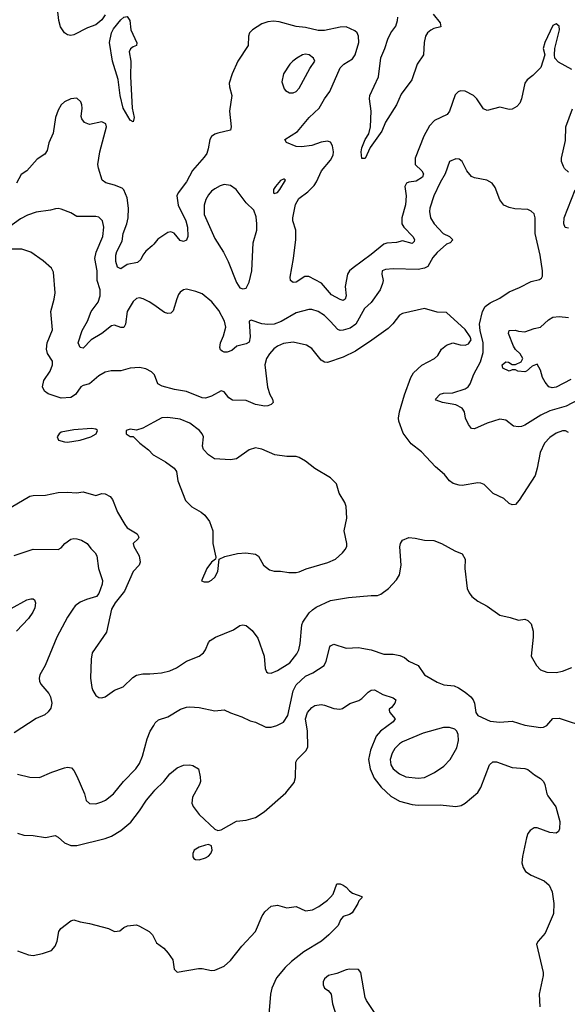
# Model space of a CAD drawing. Header units: inches. Extents: x 1473912 to 1647258, y 640388 to 773423.
# Tile 308 of 420: x 1529144 to 1532642, y 749426 to 755715. Entities that reach past the tile are written whole.
import ezdxf

# ---------------------------------------------------------------- set-up
doc = ezdxf.new("R2010")
doc.units = ezdxf.units.IN
doc.header["$MEASUREMENT"] = 0
for name, color, linetype in [('B5724', 7, 'Continuous'), ('B5725', 7, 'Continuous'), ('B5734', 7, 'Continuous'), ('B5735', 7, 'Continuous')]:
    doc.layers.add(name, color=color, linetype=linetype)

msp = doc.modelspace()

# ---------------------------------------------------------------- linework, layer by layer
at = {"layer": 'B5724', "color": 5, "elevation": 680}
msp.add_lwpolyline([(1529130, 749767.3), (1529200.9, 749740.9), (1529230, 749738), (1529290, 749750.2), (1529347, 749770), (1529370, 749797.3), (1529383.1, 749830), (1529395.1, 749890), (1529406.6, 749910), (1529470, 749959.3), (1529490, 749965.5), (1529530, 749952.4), (1529590, 749943), (1529710.5, 749910.5), (1529750, 749891), (1529784.7, 749895.3), (1529810, 749916), (1529832.9, 749927.1), (1529890, 749932.7), (1529910, 749925.5), (1529970.4, 749890), (1529991.7, 749870), (1530000, 749853.4)], dxfattribs=at)
at = {"layer": 'B5725', "color": 5}
for points, elevation in [([(1529690, 755745.4), (1529670, 755714.7), (1529630, 755681.9), (1529576.7, 755663.3), (1529490, 755617.4), (1529470, 755612.9), (1529450, 755617.2), (1529430.7, 755630.7), (1529405.6, 755670), (1529393.5, 755710), (1529384.8, 755784.8)], 680), ([(1530000, 754281.4), (1529990.3, 754270), (1529950, 754236.8), (1529930, 754211), (1529917.2, 754182.8), (1529897, 754163), (1529830, 754152.2), (1529790, 754123.8), (1529770, 754133.5), (1529757.6, 754170), (1529758.1, 754210), (1529764.8, 754235.2), (1529799.1, 754300.9), (1529805.2, 754350), (1529828.5, 754411.5), (1529837.3, 754450), (1529840.1, 754510), (1529830, 754577.6), (1529810, 754627.1), (1529797.8, 754637.8), (1529750, 754658.4), (1529693.7, 754673.7), (1529671.6, 754690), (1529647, 754767), (1529643.1, 754790), (1529656.5, 754870), (1529698.5, 755030), (1529693.5, 755050), (1529670, 755062.8), (1529590, 755045.6), (1529558.4, 755058.4), (1529541.2, 755081.2), (1529536.6, 755096.6), (1529542.3, 755150), (1529541.7, 755170), (1529535.1, 755190), (1529510, 755214), (1529470, 755209.6), (1529430, 755191), (1529409.2, 755170), (1529390, 755138), (1529373, 755090), (1529357.1, 754990), (1529331.5, 754928.5), (1529319.7, 754880.3), (1529304, 754856), (1529256.3, 754823.7), (1529190.7, 754749.3), (1529153.9, 754726.1), (1529123.6, 754670)], 720), ([(1530000, 753892.7), (1529971.8, 753911.8), (1529932.5, 753932.5), (1529910, 753937.7), (1529890, 753934), (1529870, 753915.1), (1529831.2, 753850), (1529820.2, 753770), (1529810.2, 753749.8), (1529790, 753748.7), (1529750, 753763.2), (1529730, 753759.1), (1529669.5, 753709.5), (1529601.7, 753670), (1529550, 753616.9), (1529530, 753621.6), (1529518.5, 753650), (1529543.7, 753730), (1529577.5, 753790), (1529600.7, 753850), (1529646.3, 753910), (1529657.7, 753950), (1529658.6, 753990), (1529638.5, 754050), (1529638.4, 754110), (1529624.2, 754190), (1529632.2, 754230), (1529676.1, 754330), (1529682.2, 754390), (1529672.8, 754430), (1529650, 754452.8), (1529630, 754457.7), (1529510, 754457.4), (1529470, 754480.5), (1529410, 754505.1), (1529390, 754509.5), (1529372.8, 754507.2), (1529342, 754498), (1529250, 754485.4), (1529194.7, 754465.3), (1529150, 754443), (1529072.8, 754387.2)], 740), ([(1530000, 753451.5), (1529986.2, 753466.2), (1529950, 753485.1), (1529910, 753493), (1529850, 753489.7), (1529790, 753472.6), (1529727.8, 753472.2), (1529690, 753462.6), (1529650, 753440.4), (1529590.1, 753389.9), (1529550, 753379.3), (1529534, 753370), (1529499.7, 753320.3), (1529470, 753302), (1529410, 753296.8), (1529325.2, 753325.2), (1529302.2, 753342.2), (1529289.7, 753370), (1529299.1, 753410), (1529339.1, 753470), (1529353.3, 753510), (1529353.2, 753533.2), (1529322.6, 753582.6), (1529315.5, 753610), (1529320.6, 753650), (1529354.8, 753734.7), (1529343.5, 753850), (1529365.1, 753930), (1529370.9, 753970), (1529361.2, 754101.2), (1529347.3, 754127.3), (1529295.2, 754175.2), (1529216.2, 754230), (1529159, 754250), (1529090, 754249.8)], 760), ([(1530000, 753143.8), (1529930, 753106), (1529890, 753094), (1529850, 753099), (1529830, 753093.2), (1529824.7, 753090), (1529824.7, 753070), (1529830, 753064.7), (1529850, 753052), (1529870, 753052), (1529910.8, 753010), (1529966.9, 752966.9), (1529996, 752936), (1530000, 752933.7)], 780), ([(1529090, 752601.1), (1529210, 752671.6), (1529230, 752676.1), (1529310, 752678.6), (1529390, 752694.3), (1529450, 752697.4), (1529507.7, 752692.3), (1529550, 752699.5), (1529630, 752675.3), (1529670, 752687.7), (1529690, 752686.9), (1529721.1, 752670), (1529737, 752650), (1529768.2, 752570), (1529814.9, 752490), (1529830.7, 752470), (1529894, 752430), (1529906, 752410), (1529901, 752399), (1529868.2, 752370), (1529873.4, 752350), (1529908.4, 752290), (1529914, 752250), (1529908.2, 752230), (1529869.4, 752190.6), (1529814.5, 752065.5), (1529754.7, 751990), (1529730.2, 751950), (1529698, 751802), (1529608, 751670), (1529600.5, 751630), (1529597, 751510), (1529604.2, 751450), (1529610.4, 751430), (1529630, 751399.1), (1529650, 751386), (1529670, 751383.8), (1529690, 751390.4), (1529750, 751432.7), (1529805.6, 751454.4), (1529866.5, 751513.5), (1529891.3, 751528.7), (1529930, 751537.6), (1529976.2, 751536.2), (1530000, 751538.2)], 760), ([(1529110, 752291.8), (1529230, 752334), (1529390, 752330.4), (1529410, 752342), (1529431.8, 752370), (1529470, 752396.5), (1529490, 752401.1), (1529510, 752399.5), (1529538.8, 752390), (1529575.5, 752370), (1529598, 752338), (1529627, 752310), (1529636.9, 752290), (1529648.7, 752208.7), (1529673.5, 752133.5), (1529670.3, 752110.3), (1529650, 752049.5), (1529634.4, 752030), (1529570, 752011.4), (1529530, 751993.4), (1529499.6, 751970), (1529483.9, 751950), (1529450, 751897.6), (1529382, 751770), (1529306, 751590), (1529273.7, 751530), (1529268.7, 751510), (1529270.4, 751490), (1529280.4, 751470), (1529330, 751410.4), (1529341.7, 751390), (1529350.3, 751350), (1529342.2, 751317.8), (1529326.9, 751293.1), (1529304.8, 751275.2), (1529250, 751252.3), (1529110, 751159.8)], 740), ([(1529090, 751954.7), (1529190, 752009.2), (1529216.4, 752016.4), (1529230, 752016), (1529238.4, 752010), (1529246, 751990), (1529242, 751958), (1529228.5, 751930), (1529200.3, 751890), (1529124.9, 751810)], 720), ([(1529130, 750895.2), (1529210, 750876.9), (1529270, 750874.9), (1529350, 750909), (1529430, 750935.3), (1529450, 750940.3), (1529475.6, 750935.6), (1529490, 750919.1), (1529510, 750882.8), (1529557.6, 750770), (1529568.2, 750728.2), (1529590, 750707.7), (1529630, 750706.7), (1529670, 750719.6), (1529691.8, 750730), (1529743, 750770), (1529806.9, 750850), (1529885.1, 750930), (1529910, 750963.1), (1529929.1, 751010), (1529958.7, 751121.3), (1529978.5, 751170), (1530000, 751207.1)], 740), ([(1529130, 750518), (1529170, 750506.7), (1529230, 750503.7), (1529310, 750490.4), (1529370, 750503.8), (1529390, 750492.7), (1529430, 750457), (1529470, 750440.3), (1529510, 750440.3), (1529690, 750484.7), (1529730, 750500.2), (1529790, 750536.5), (1529854.5, 750590), (1529910, 750661.7), (1529954.6, 750730), (1530000, 750784.7)], 720)]:
    msp.add_lwpolyline(points, dxfattribs=dict(at, elevation=elevation))
for points, elevation in [([(1529870, 755062), (1529850, 755073.5), (1529805.3, 755150), (1529785.9, 755230), (1529773.1, 755333.1), (1529737.5, 755450), (1529717, 755570), (1529729.7, 755630), (1529743.3, 755656.7), (1529790, 755713.7), (1529810, 755731.1), (1529830, 755734.7), (1529848.3, 755710), (1529855.1, 755650), (1529892.3, 755567.7), (1529890.4, 755549.6), (1529870, 755542.4), (1529851.3, 755528.7), (1529843.5, 755510), (1529853.1, 755450), (1529851, 755351), (1529861.7, 755150), (1529875.3, 755090)], 680), ([(1529603.2, 753103.2), (1529490, 753096.2), (1529410, 753079.3), (1529396, 753070), (1529384.7, 753050), (1529392, 753030), (1529430, 753018.8), (1529450, 753017.3), (1529530, 753028.4), (1529599, 753050), (1529633.2, 753070), (1529642, 753090), (1529630, 753099)], 780)]:
    msp.add_lwpolyline(points, close=True, dxfattribs=dict(at, elevation=elevation))
at = {"layer": 'B5734', "color": 5}
for points, elevation in [([(1530000, 749853.4), (1530017.7, 749817.7), (1530064.2, 749784.2), (1530093.2, 749753.2), (1530122, 749710), (1530130.4, 749650.4), (1530150, 749630.6), (1530286.2, 749653.8), (1530310, 749653.7), (1530370, 749641.6), (1530390, 749643), (1530450, 749670.4), (1530490, 749706.7), (1530562, 749798), (1530649.4, 749890), (1530692, 749990), (1530699.1, 750000)], 680), ([(1531250.8, 750000), (1531250, 749999.5), (1531210, 749986), (1531194, 749966), (1531178.4, 749930), (1531119.6, 749870), (1531071.4, 749830), (1530959.9, 749760.1), (1530881.2, 749698.8), (1530839.3, 749660.7), (1530785.3, 749594.7), (1530755.5, 749530), (1530745.9, 749490), (1530731.2, 749308.8)], 680), ([(1532551.1, 750000), (1532499.2, 749880.8), (1532454.8, 749830), (1532444.9, 749810), (1532486.7, 749630), (1532486.7, 749610), (1532462.4, 749490), (1532466.3, 749410)], 720), ([(1531427.9, 749347.9), (1531358.5, 749450), (1531349.7, 749470), (1531322.9, 749630), (1531307.7, 749647.7), (1531250, 749649.7), (1531230, 749647.1), (1531170, 749622.6), (1531116, 749610), (1531090, 749589), (1531081.6, 749570), (1531081.6, 749550), (1531090.7, 749530), (1531114, 749514), (1531134.4, 749490), (1531141.1, 749430), (1531168.5, 749348.5)], 720)]:
    msp.add_lwpolyline(points, dxfattribs=dict(at, elevation=elevation))
at = {"layer": 'B5735', "color": 5}
for points, elevation in [([(1531784.9, 755750), (1531830, 755694.4), (1531834.4, 755670), (1531790, 755658.3), (1531770, 755647.1), (1531749.7, 755630.3), (1531735.7, 755610), (1531726.7, 755570), (1531723, 755490), (1531681.8, 755430), (1531647.9, 755330), (1531580.6, 755239.4), (1531550, 755171.8), (1531480.7, 755059.3), (1531456.3, 755003.7), (1531382, 754898), (1531350, 754827.8), (1531330, 754829.2), (1531325.4, 754870), (1531330, 754897.3), (1531349.9, 754950), (1531374.1, 754985.9), (1531385.3, 755030), (1531389.1, 755130), (1531379.3, 755210), (1531381.5, 755230), (1531434.9, 755350), (1531450, 755471.6), (1531476.6, 755530), (1531494.5, 755590), (1531515.3, 755630), (1531546.1, 755673.9), (1531557.9, 755710), (1531559.4, 755730)], 680), ([(1532670, 755396.9), (1532584.4, 755444.4), (1532562.7, 755470), (1532559.3, 755490), (1532562, 755530), (1532592.3, 755650), (1532590, 755674), (1532570, 755688.7), (1532550, 755678), (1532497.3, 755570), (1532488.2, 755530), (1532497.3, 755490), (1532473, 755410), (1532421.4, 755358.6), (1532385.5, 755330), (1532370.4, 755310), (1532350, 755209.4), (1532337.9, 755182.1), (1532319.8, 755160.2), (1532290, 755143.5), (1532270, 755141.3), (1532210, 755155.1), (1532130, 755135.8), (1532106.3, 755146.3), (1532063.5, 755210), (1532041.6, 755230), (1531990, 755258.9), (1531959.2, 755260.8), (1531945.1, 755254.9), (1531925.9, 755234.1), (1531888.9, 755131.1), (1531873.4, 755110), (1531794.4, 755070), (1531762.5, 755037.5), (1531725.4, 754970), (1531670.9, 754830), (1531670.9, 754790), (1531713.6, 754750), (1531722.7, 754730), (1531716.3, 754710), (1531676.9, 754683.1), (1531630, 754676.7), (1531615.5, 754670), (1531603.9, 754650), (1531612.1, 754590), (1531608.3, 754531.7), (1531585.4, 754450), (1531584, 754410), (1531597.1, 754390), (1531655.8, 754330), (1531665.6, 754310), (1531662.6, 754297.4), (1531650, 754284.6), (1531590, 754301.5), (1531550, 754292.7), (1531490, 754288.3), (1531470, 754281), (1531390, 754214.4), (1531273.1, 754130), (1531250.9, 754110), (1531238, 754090), (1531222, 754010), (1531229.2, 753950), (1531223.1, 753930), (1531210, 753921.5), (1531190, 753927.1), (1531136.7, 753956.7), (1531071.1, 754031.1), (1530990, 754074), (1530965.7, 754074.3), (1530910, 754039.1), (1530890, 754036.9), (1530874, 754050), (1530871, 754071), (1530893.3, 754190), (1530908.9, 754310), (1530908.9, 754370), (1530889.3, 754429.3), (1530888.7, 754448.7), (1530905.1, 754534.9), (1530926.7, 754573.3), (1530984.8, 754615.2), (1531024.6, 754655.4), (1531040.2, 754679.8), (1531071.3, 754748.7), (1531130, 754817.8), (1531145.3, 754850), (1531148, 754870), (1531141.7, 754910), (1531130, 754931.7), (1531110, 754939.1), (1531070, 754931.5), (1531010, 754911.2), (1530943.6, 754903.6), (1530910, 754905.7), (1530848.7, 754930), (1530837.2, 754950), (1530919, 755001), (1530993.5, 755090), (1531055.9, 755150), (1531090.5, 755209.5), (1531124.8, 755255.2), (1531192.1, 755407.9), (1531214, 755430), (1531270, 755465.4), (1531287.3, 755490), (1531310.5, 755570), (1531309.1, 755609.1), (1531298.7, 755630), (1531284.7, 755644.7), (1531230, 755668.7), (1531190, 755667.9), (1531090, 755645.8), (1531050, 755644.8), (1530970, 755664.6), (1530910, 755672.3), (1530801.9, 755701.9), (1530765.6, 755705.6), (1530730, 755701.3), (1530690, 755687.5), (1530630.2, 755650), (1530612.1, 755630), (1530605.6, 755610), (1530604.4, 755550), (1530537.4, 755450), (1530500.9, 755370), (1530483.1, 755310), (1530485.1, 755285.1), (1530499.3, 755230), (1530484.9, 755130), (1530495.5, 755030), (1530490.8, 755010), (1530410, 754991.1), (1530390, 754984), (1530370, 754969.6), (1530358.3, 754950), (1530348.9, 754890), (1530339.4, 754860.6), (1530323.4, 754836.6), (1530248.3, 754751.7), (1530210, 754679.6), (1530156, 754610), (1530148.9, 754590), (1530156.2, 754530), (1530206.2, 754430), (1530216.8, 754390), (1530218.4, 754330), (1530210, 754307.3), (1530190, 754297.4), (1530170, 754305.1), (1530130, 754352.2), (1530110, 754360.4), (1530090, 754355.6), (1530026.9, 754313.1), (1530000, 754281.4)], 720), ([(1532650, 754741.6), (1532624.2, 754764.2), (1532616.6, 754776.6), (1532605.6, 754810), (1532604.2, 754830), (1532630, 754942.8), (1532633.2, 755030), (1532675, 755145)], 720), ([(1532710, 753287.6), (1532633.6, 753246.4), (1532530, 753216.2), (1532471.7, 753188.3), (1532370, 753124.7), (1532350, 753117.4), (1532330, 753113.3), (1532297.6, 753117.6), (1532250, 753157), (1532210, 753163.6), (1532130, 753137.2), (1532050, 753102.3), (1532030, 753104.7), (1532010, 753129.5), (1531992, 753170), (1531984.5, 753210), (1531970, 753233.3), (1531930, 753254.4), (1531844, 753270), (1531803.9, 753283.9), (1531799.3, 753290), (1531830, 753322), (1531850, 753330.2), (1531910, 753331.9), (1531990, 753356.9), (1532009.2, 753370.8), (1532021.5, 753390), (1532045.6, 753450), (1532087.2, 753530), (1532103.6, 753590), (1532104.6, 753650), (1532085.8, 753730), (1532081.9, 753770), (1532099.3, 753850), (1532117.9, 753882.1), (1532150, 753907.3), (1532210, 753936.9), (1532270, 753976.5), (1532335.8, 754004.2), (1532410, 754043), (1532464.7, 754055.3), (1532476.5, 754063.5), (1532483.1, 754076.9), (1532482.7, 754110), (1532468, 754210), (1532436.8, 754350), (1532436.1, 754450), (1532430, 754474.5), (1532411.9, 754491.9), (1532390, 754502), (1532307.1, 754507.1), (1532270, 754515.6), (1532237.2, 754530), (1532210, 754564), (1532182, 754642), (1532162.7, 754670), (1532128.7, 754690), (1532050, 754704.5), (1532030, 754713.2), (1531999.3, 754750), (1531970, 754809), (1531950, 754823.7), (1531930, 754826.6), (1531890, 754809), (1531861.6, 754730), (1531830, 754676), (1531788.9, 754590), (1531763.1, 754510), (1531760.9, 754490), (1531768.9, 754450), (1531790.3, 754410), (1531849, 754350), (1531888.5, 754330), (1531910.2, 754309.8), (1531893.4, 754290), (1531870, 754280.3), (1531810, 754228.7), (1531783.7, 754196.3), (1531750, 754138.2), (1531730, 754126.8), (1531690, 754118.8), (1531530, 754124.2), (1531480.2, 754119.8), (1531459.1, 754110), (1531457.6, 754090), (1531465.5, 754050), (1531462.4, 754030), (1531445.6, 753990), (1531390, 753908.7), (1531346.2, 753870), (1531291.8, 753770), (1531255.3, 753744.7), (1531210, 753732.3), (1531190, 753730.6), (1531175.2, 753735.2), (1531128.2, 753790), (1531090, 753825), (1531050, 753851.6), (1531010, 753863.8), (1530990, 753862.8), (1530910, 753842.5), (1530813.4, 753786.6), (1530770, 753769.9), (1530730, 753767.2), (1530691.5, 753771.5), (1530623.4, 753796.6), (1530610.8, 753789.2), (1530617.3, 753690), (1530610, 753656), (1530590, 753645.1), (1530530.3, 753629.7), (1530498.2, 753601.8), (1530470, 753592), (1530450, 753591.9), (1530437.5, 753597.5), (1530426.4, 753606.4), (1530421.5, 753621.5), (1530426, 753650), (1530445.1, 753694.9), (1530460.5, 753750), (1530451.7, 753790), (1530416.4, 753856.4), (1530372.1, 753912.1), (1530310, 753963.6), (1530270, 753979.5), (1530210, 753992.6), (1530190, 753989.6), (1530170, 753974.5), (1530159.6, 753960.4), (1530147.1, 753932.9), (1530125.1, 753854.9), (1530110, 753839.5), (1530090, 753838.4), (1530070, 753845.6), (1530000, 753892.7)], 740), ([(1532650, 754383), (1532627.9, 754387.9), (1532619.2, 754410), (1532622.2, 754450), (1532692.1, 754627.9)], 720), ([(1532650, 753078.9), (1532630, 753089.8), (1532610, 753088.9), (1532570, 753073.6), (1532530, 753046.8), (1532495, 753010), (1532468.8, 752950), (1532450.1, 752849.9), (1532435.7, 752804.3), (1532334.3, 752645.7), (1532310, 752618.4), (1532290, 752615.6), (1532270, 752625.6), (1532235.8, 752655.8), (1532168.9, 752688.9), (1532110, 752745.1), (1532090, 752754), (1532070, 752755.6), (1531970, 752740.5), (1531950, 752742), (1531912.6, 752752.6), (1531890, 752769.4), (1531857, 752810), (1531799.4, 752859.4), (1531710, 752954.5), (1531644.9, 753004.9), (1531594, 753074), (1531566.3, 753150), (1531564.2, 753170), (1531569.7, 753210), (1531602.1, 753317.9), (1531641.4, 753430), (1531660, 753460), (1531712.4, 753507.6), (1531794, 753550), (1531815.6, 753570), (1531838, 753610), (1531870, 753635.5), (1531910, 753650.5), (1531957.3, 753637.3), (1531990, 753635.6), (1532010, 753644.2), (1532027.8, 753670), (1532022.3, 753690), (1531990, 753735.8), (1531870, 753843.7), (1531810, 753846.6), (1531730, 753869.4), (1531590, 753837.6), (1531570, 753827.3), (1531527, 753773), (1531496.6, 753743.4), (1531393.1, 753666.9), (1531290, 753598.2), (1531210, 753559.8), (1531110, 753525.7), (1531090, 753528.2), (1531070, 753540.5), (1531010, 753614.5), (1530975.8, 753635.8), (1530890, 753654.8), (1530830, 753645.7), (1530790, 753629), (1530767.4, 753612.6), (1530738.8, 753581.2), (1530720.6, 753550), (1530709.6, 753510), (1530727.8, 753367.8), (1530741.4, 753321.4), (1530759.5, 753290), (1530763, 753270), (1530750, 753257), (1530730, 753247.8), (1530710, 753246.6), (1530650, 753257.7), (1530590, 753282), (1530504, 753284), (1530479.5, 753299.5), (1530450, 753337), (1530430, 753345.1), (1530370, 753311.1), (1530330, 753298.5), (1530310, 753300.4), (1530210, 753340.3), (1530133.1, 753353.1), (1530054.8, 753374.8), (1530027.6, 753390), (1530005.6, 753445.6), (1530000, 753451.5)], 760), ([(1532664.1, 753415.9), (1532570, 753368.1), (1532543.9, 753363.9), (1532523.7, 753370), (1532500.1, 753400.1), (1532483.6, 753430), (1532470, 753475.3), (1532450, 753515.3), (1532418, 753502), (1532381, 753470), (1532370, 753466.6), (1532326, 753470), (1532310, 753478), (1532290, 753478), (1532270, 753469.6), (1532230, 753489.5), (1532226.6, 753510), (1532250, 753530.3), (1532267.1, 753527.1), (1532290, 753512), (1532310, 753512), (1532346, 753530), (1532358, 753550), (1532340.4, 753580.4), (1532310, 753608), (1532297.2, 753630), (1532265.6, 753710), (1532270, 753730.4), (1532308.1, 753731.9), (1532330, 753724.9), (1532370, 753722), (1532430, 753743), (1532470, 753750.4), (1532521.9, 753798.1), (1532550, 753813.8), (1532590, 753818.4), (1532650, 753812.6)], 720), ([(1530000, 752933.7), (1530075.5, 752890), (1530130.5, 752850), (1530144.9, 752830), (1530154.4, 752770), (1530204.2, 752644.2), (1530244.2, 752604.2), (1530302.8, 752570), (1530327.3, 752550), (1530356.3, 752510), (1530377.1, 752450), (1530377.6, 752370), (1530398, 752282), (1530394, 752270), (1530370, 752249.2), (1530340.5, 752210), (1530304.7, 752130), (1530323.5, 752123.5), (1530350, 752124), (1530370, 752134), (1530390, 752154), (1530409.6, 752190), (1530418, 752270), (1530453.6, 752286.4), (1530534.9, 752305.1), (1530588.9, 752308.9), (1530650, 752302), (1530668.5, 752288.5), (1530701.6, 752230), (1530740.7, 752200.7), (1530770, 752191.7), (1530810, 752192.8), (1530863.5, 752183.5), (1530910, 752184.5), (1530930, 752189.2), (1530973.5, 752206.5), (1531113.1, 752246.9), (1531161.3, 752270), (1531206.6, 752310), (1531223.5, 752330), (1531232.6, 752350), (1531232.6, 752370), (1531216.9, 752450), (1531233.6, 752530), (1531230, 752606), (1531220.9, 752630), (1531185.1, 752690), (1531167.3, 752750), (1531128.8, 752788.8), (1531028.2, 752848.2), (1530970, 752895.1), (1530930, 752917.7), (1530910, 752924), (1530850, 752925.4), (1530774.5, 752934.5), (1530690, 752971.6), (1530670, 752976.2), (1530650, 752979.5), (1530610, 752966.6), (1530530, 752909.6), (1530490, 752904.2), (1530389, 752910), (1530350, 752934.5), (1530318.4, 752970), (1530311.6, 752990), (1530317.4, 753050), (1530309.7, 753070), (1530292.8, 753090), (1530230, 753138.7), (1530170, 753163.1), (1530090, 753174.7), (1530051.7, 753171.7), (1530000, 753143.8)], 780), ([(1530000, 751538.2), (1530050, 751542.4), (1530103.5, 751556.5), (1530145.3, 751574.7), (1530210, 751618), (1530290, 751648.8), (1530318.4, 751670), (1530331.6, 751690), (1530350, 751736), (1530361.2, 751750), (1530394, 751770), (1530510, 751818.4), (1530550, 751846), (1530570, 751850.4), (1530590, 751844.9), (1530630, 751814), (1530665.1, 751765.1), (1530706, 751650), (1530711.5, 751571.5), (1530721.6, 751550), (1530730, 751543.1), (1530750, 751541.1), (1530790, 751557.6), (1530870, 751606.6), (1530914.9, 751665.1), (1530926.6, 751690), (1530936.3, 751730), (1530947.1, 751850), (1530952.3, 751867.7), (1530993.4, 751926.6), (1531013.8, 751946.2), (1531038, 751962), (1531130, 752005.5), (1531244.8, 752024.8), (1531390, 752038), (1531430, 752037.1), (1531450, 752045.5), (1531498.8, 752081.2), (1531550, 752137.3), (1531569.5, 752170), (1531580.7, 752230), (1531572.3, 752347.7), (1531576, 752370), (1531590, 752390.8), (1531630, 752406.8), (1531670, 752404), (1531730, 752390.7), (1531790, 752387.3), (1531838, 752370), (1531923, 752323), (1531970, 752302.8), (1531990.4, 752270), (1531988.2, 752210), (1532002, 752082), (1532013.9, 752053.9), (1532032.4, 752030), (1532070, 752001.3), (1532130, 751968.4), (1532210, 751912.2), (1532277.3, 751897.3), (1532330, 751878.8), (1532370, 751884.9), (1532390, 751877.3), (1532410, 751856), (1532422.8, 751810), (1532424, 751770), (1532410.4, 751650), (1532444.9, 751590), (1532470, 751563.1), (1532510, 751547), (1532570, 751544.9), (1532610, 751554.4), (1532670, 751577.6)], 760), ([(1530000, 751207.1), (1530010, 751224.4), (1530030, 751242.6), (1530090, 751261.8), (1530170.4, 751310.4), (1530210, 751324), (1530230, 751325.2), (1530290, 751321.3), (1530390, 751300.5), (1530450, 751307.3), (1530490, 751287.7), (1530562.5, 751262.5), (1530616.3, 751236.3), (1530650, 751227.7), (1530715.6, 751195.6), (1530750, 751197), (1530787, 751207), (1530830, 751227.9), (1530857, 751270), (1530891.5, 751428.5), (1530910, 751466.7), (1530970, 751521.5), (1531017.4, 751542.6), (1531089.7, 751590.3), (1531102.3, 751617.8), (1531126, 751710), (1531130, 751716.3), (1531150, 751725.5), (1531230, 751701.3), (1531310, 751704.4), (1531330, 751701.3), (1531390, 751689.1), (1531470, 751662), (1531530, 751662), (1531572.9, 751652.9), (1531600.9, 751640.9), (1531630, 751617.3), (1531690, 751590.8), (1531730.4, 751530.4), (1531810, 751483), (1531852.9, 751467.1), (1531919.8, 751459.8), (1531947.5, 751447.5), (1531990, 751419.1), (1532024.9, 751390), (1532040.5, 751370), (1532048, 751350), (1532057.3, 751290), (1532070, 751271), (1532150, 751234.4), (1532210, 751228.9), (1532290, 751234), (1532370, 751208.5), (1532470, 751194.6), (1532490, 751197), (1532510, 751206), (1532549.6, 751250.4), (1532590, 751254), (1532770, 751194.4)], 740), ([(1530000, 750784.7), (1530006.9, 750793.1), (1530064.5, 750850), (1530102.4, 750897.6), (1530150, 750937.3), (1530190, 750954.4), (1530230, 750954.9), (1530250, 750950.4), (1530286, 750930), (1530298, 750878), (1530299.5, 750850), (1530292.7, 750830), (1530248, 750750), (1530244, 750710), (1530251.3, 750690), (1530290, 750637.3), (1530390, 750544), (1530410, 750535.5), (1530430, 750541.3), (1530530, 750595.9), (1530590, 750602), (1530650, 750619.7), (1530705.1, 750654.9), (1530844.2, 750775.7), (1530897, 750843), (1530904.9, 750875.1), (1530907.2, 750972.8), (1530915.6, 750990), (1530973.5, 751046.5), (1530983.5, 751070), (1530981.4, 751170), (1530969.3, 751250), (1530982.4, 751290), (1531010, 751322.7), (1531030, 751334.3), (1531070, 751340.2), (1531090, 751337.6), (1531150, 751315.8), (1531188.2, 751311.8), (1531204.9, 751315.1), (1531252.6, 751347.4), (1531310, 751366), (1531330, 751379.7), (1531370, 751420.3), (1531390, 751431.5), (1531410, 751434), (1531463.9, 751403.9), (1531530, 751384.3), (1531545.6, 751370), (1531540.1, 751350), (1531518.6, 751321.4), (1531504.4, 751310), (1531504.7, 751304.7), (1531507.2, 751290), (1531542, 751250), (1531530.3, 751230), (1531449.1, 751170), (1531421.3, 751138.7), (1531383.8, 751050), (1531372.7, 750990), (1531382, 750930), (1531408.6, 750870), (1531452.9, 750812.8), (1531514.6, 750754.6), (1531570, 750724.2), (1531650, 750701.1), (1531690, 750697.5), (1531830, 750699), (1531930, 750688.8), (1531963.7, 750696.3), (1531990, 750710.3), (1532070, 750779.5), (1532089.8, 750810.2), (1532144.9, 750955.1), (1532166.2, 750973.8), (1532190, 750974.6), (1532290, 750938.7), (1532370, 750932.4), (1532390, 750925.5), (1532431.7, 750891.7), (1532470, 750868.4), (1532489.1, 750849.1), (1532498.7, 750830), (1532510.4, 750770.4), (1532517.3, 750757.3), (1532567.5, 750687.5), (1532593.6, 750593.6), (1532592.8, 750547.2), (1532585.3, 750530), (1532570, 750518.5), (1532530, 750522.4), (1532450, 750553.3), (1532430, 750553.3), (1532403.5, 750536.5), (1532390, 750516.2), (1532381.5, 750490), (1532356.3, 750370), (1532352, 750330), (1532358.8, 750298.8), (1532374.2, 750274.2), (1532410, 750250.3), (1532494.9, 750214.9), (1532526.6, 750186.6), (1532544.1, 750144.1), (1532554.9, 750070), (1532553.8, 750006.2), (1532551.1, 750000)], 720), ([(1530699.1, 750000), (1530710, 750015.5), (1530750, 750052.2), (1530790, 750059.1), (1530850, 750042.8), (1530910, 750050.7), (1530970, 750023.8), (1531014, 750030), (1531054.5, 750050), (1531110, 750090.4), (1531129.6, 750110), (1531145.6, 750130), (1531170, 750196), (1531190, 750194.8), (1531210, 750186.8), (1531230, 750174.8), (1531250.3, 750150.3), (1531270, 750135.5), (1531330, 750114), (1531330, 750106), (1531310, 750086), (1531304.7, 750070), (1531266.8, 750010), (1531250.8, 750000)], 680)]:
    msp.add_lwpolyline(points, dxfattribs=dict(at, elevation=elevation))
for points, elevation in [([(1530970, 755493.7), (1530951.3, 755490), (1530914, 755470), (1530887.7, 755450), (1530870.3, 755429.7), (1530828.4, 755370), (1530818.8, 755318.8), (1530832.5, 755272.5), (1530841.7, 755261.7), (1530868.4, 755248.4), (1530890, 755248.2), (1530910, 755255.5), (1530930, 755277.1), (1530997.5, 755402.5), (1531029.5, 755450), (1531020.7, 755470), (1530992.7, 755490)], 740), ([(1530830, 754697.2), (1530810, 754688.7), (1530777.3, 754650), (1530766, 754630), (1530764.9, 754610), (1530770, 754604), (1530790, 754610.8), (1530806, 754630), (1530842, 754690), (1530835.5, 754695.5)], 740), ([(1530450, 754661.5), (1530425.3, 754654.7), (1530390, 754634.4), (1530370, 754619.8), (1530350, 754596.4), (1530333.4, 754566.6), (1530321.6, 754530), (1530323, 754470), (1530390, 754317.1), (1530444.9, 754230), (1530475.8, 754170), (1530530, 754036), (1530550, 754002.8), (1530570, 753994.8), (1530590, 754001), (1530610, 754038), (1530626.3, 754110), (1530635.8, 754290), (1530658.3, 754370), (1530659.7, 754410), (1530654.9, 754454.9), (1530638.7, 754498.7), (1530590, 754545.1), (1530527.7, 754630), (1530490, 754655.9)], 740), ([(1531850, 751194.5), (1531722, 751158), (1531590, 751103), (1531569.2, 751090), (1531540.5, 751059.5), (1531522.1, 751030), (1531509.5, 750990), (1531514.9, 750954.9), (1531529.3, 750930), (1531570, 750898.5), (1531610, 750879.8), (1531690, 750869.3), (1531730, 750874.7), (1531794.1, 750905.9), (1531852.8, 750947.2), (1531893.7, 750990), (1531935.1, 751064.9), (1531947, 751110), (1531944.4, 751150), (1531935.6, 751170), (1531922.5, 751182.5), (1531890, 751193.7)], 740), ([(1530350, 750446), (1530330, 750442.3), (1530289.6, 750429.6), (1530258, 750410), (1530249.4, 750390), (1530250, 750367.3), (1530256.3, 750356.3), (1530267.3, 750350), (1530290, 750349.4), (1530330, 750361), (1530350, 750372.9), (1530365.1, 750390), (1530373.1, 750410), (1530370, 750437.2)], 720)]:
    msp.add_lwpolyline(points, close=True, dxfattribs=dict(at, elevation=elevation))

doc.saveas('drawing.dxf')
